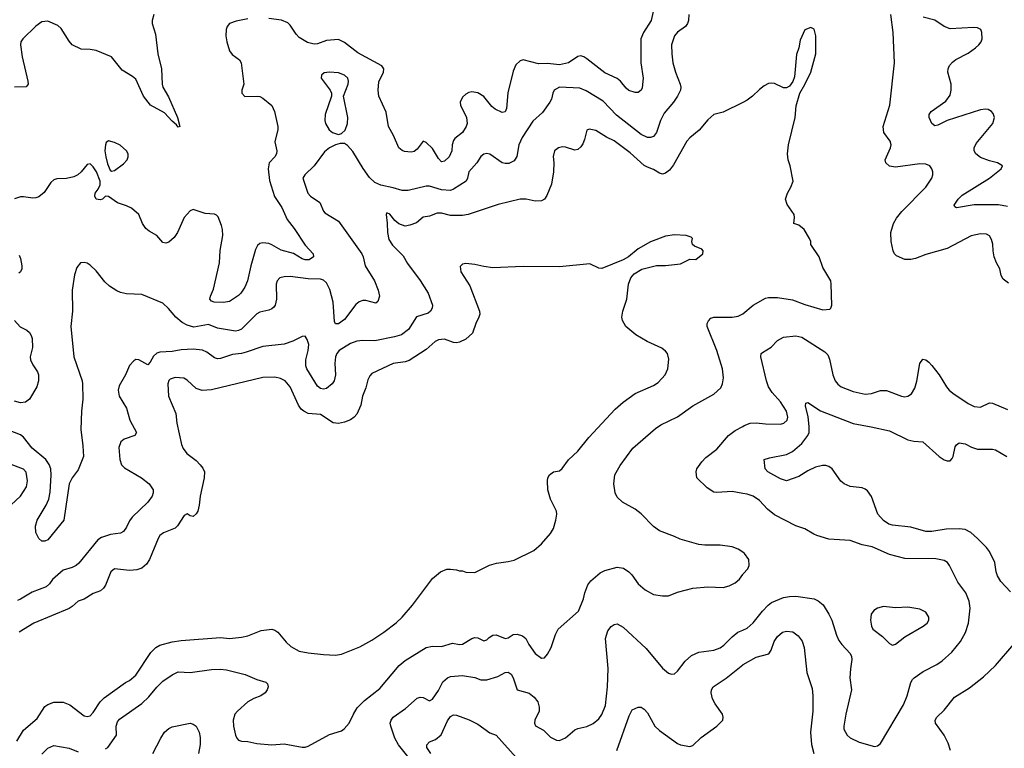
# Model space of a CAD drawing. Header units: inches. Extents: x 1771504 to 1971212, y 471788 to 643615.
# Tile 304 of 587: x 1835224 to 1841728, y 544744 to 549556. Entities that reach past the tile are written whole.
import ezdxf

# ---------------------------------------------------------------- set-up
doc = ezdxf.new("R2010")
doc.units = ezdxf.units.IN
doc.header["$MEASUREMENT"] = 0
doc.layers.add('B8534', color=7, linetype='Continuous')
doc.layers.add('B8544', color=7, linetype='Continuous')

msp = doc.modelspace()

# ---------------------------------------------------------------- linework, layer by layer
at = {"layer": 'B8534', "color": 5}
for points, elevation in [([(1839416.9, 549650), (1839394.4, 549550), (1839344.2, 549470), (1839326.2, 549430), (1839326.8, 549270), (1839343.5, 549170), (1839335.5, 549104.5), (1839330, 549089.6), (1839310, 549075.1), (1839290, 549074), (1839248.2, 549088.2), (1839230, 549103.5), (1839192.8, 549150), (1839170, 549168.1), (1839090, 549204), (1838970, 549297.6), (1838950, 549311.2), (1838930, 549317.4), (1838910, 549312.6), (1838848.7, 549271.3), (1838790, 549256.8), (1838710, 549266.5), (1838650, 549264.8), (1838550.3, 549289.7), (1838530, 549284.7), (1838501.8, 549258.2), (1838484.2, 549215.8), (1838447.6, 549072.4), (1838439.1, 548970), (1838430, 548946), (1838410, 548941.7), (1838365.3, 548965.3), (1838343.2, 548983.2), (1838290, 549048.6), (1838250, 549072.1), (1838210, 549078.8), (1838190, 549075.3), (1838170, 549064), (1838150, 549044.2), (1838134, 549010), (1838136.1, 548990), (1838176.1, 548910), (1838179.7, 548870), (1838173.4, 548850), (1838148.9, 548811.1), (1838098.9, 548770), (1838090, 548757.6), (1838081.5, 548730), (1838078.4, 548690), (1838060.7, 548650), (1838030, 548620.4), (1838010, 548617.7), (1837990, 548638.9), (1837950, 548704.2), (1837910, 548745.6), (1837890, 548752.3), (1837850, 548700.5), (1837830, 548684.7), (1837810, 548680.5), (1837766, 548686), (1837750, 548691.3), (1837728.3, 548710), (1837692.3, 548790), (1837659.3, 548850), (1837644.8, 548944.8), (1837596, 549050), (1837590.9, 549090.9), (1837595.7, 549144.3), (1837626, 549210), (1837629.6, 549230), (1837616, 549250), (1837456.9, 549336.9), (1837370, 549405.1), (1837330, 549424.4), (1837250, 549418.8), (1837190, 549396.5), (1837170, 549393.8), (1837125, 549405), (1837070, 549438.2), (1837050, 549459.8), (1837010, 549519.7), (1836994.2, 549534.2), (1836953.2, 549553.2), (1836870, 549562.9)], 520), ([(1839644.9, 549590), (1839641.7, 549550), (1839634.9, 549530), (1839622.4, 549510), (1839570, 549474), (1839550.3, 549450), (1839530.2, 549390), (1839531.5, 549330), (1839539, 549270), (1839555.2, 549210), (1839587.7, 549130), (1839591.3, 549110), (1839588.8, 549090), (1839570.3, 549050), (1839543.2, 549010), (1839481.6, 548938.4), (1839458, 548890), (1839430.2, 548810), (1839410, 548784.7), (1839390, 548776.9), (1839370, 548778), (1839330, 548798.4), (1839166.1, 548926.1), (1839077.6, 549017.6), (1838966.4, 549086.4), (1838923.1, 549103.1), (1838790, 549110.7), (1838754, 549090), (1838744.6, 549070), (1838735.8, 549030), (1838724.9, 549010), (1838676.7, 548943.3), (1838614.4, 548885.6), (1838542.3, 548777.7), (1838521.3, 548730), (1838507.9, 548652.1), (1838490, 548622.9), (1838454.8, 548605.2), (1838430, 548605.4), (1838410, 548611.1), (1838330, 548666.6), (1838310, 548672.8), (1838290, 548667.8), (1838270, 548651.5), (1838242.7, 548610), (1838190.2, 548550), (1838181.8, 548510), (1838172.6, 548490), (1838090, 548436.1), (1838070, 548427.9), (1838010, 548431.8), (1837930, 548456), (1837910, 548457), (1837790, 548428.5), (1837750, 548427.2), (1837690, 548446), (1837610, 548461.8), (1837570, 548481), (1837534.1, 548514.1), (1837492, 548572), (1837425.5, 548685.5), (1837390, 548724.7), (1837370, 548737.6), (1837341.7, 548738.3), (1837310, 548728.3), (1837270, 548708.3), (1837236.8, 548683.2), (1837168.9, 548590), (1837107.3, 548530), (1837094.9, 548510), (1837127.7, 548410), (1837144.9, 548390), (1837207.3, 548347.3), (1837230.2, 548290.2), (1837239.5, 548279.5), (1837330, 548224.9), (1837483.6, 548010), (1837493.1, 547990), (1837506.5, 547930), (1837566.7, 547830), (1837592.4, 547770), (1837600.5, 547730), (1837590, 547695.3), (1837575.8, 547684.2), (1837510, 547702.2), (1837490, 547701.5), (1837466.8, 547693.2), (1837444.8, 547675.2), (1837370, 547575.8), (1837330, 547546.3), (1837310, 547547.3), (1837302.3, 547562.2), (1837295.4, 547690), (1837273.1, 547773.1), (1837250, 547818), (1837230, 547835.9), (1837210, 547842.2), (1837130, 547844.1), (1837010, 547860.3), (1836970, 547857.6), (1836942, 547850), (1836923.7, 547830), (1836918.9, 547810), (1836920.3, 547710), (1836911.8, 547670), (1836902.5, 547657.5), (1836890, 547645.6), (1836870, 547636.3), (1836810, 547623.5), (1836790, 547613.7), (1836690, 547511.9), (1836670, 547502), (1836650, 547499.5), (1836530, 547518.9), (1836470, 547542.2), (1836374.8, 547525.2), (1836330, 547537.3), (1836296.8, 547556.8), (1836256.2, 547590), (1836207.7, 547647.7), (1836170, 547682.7), (1836030, 547741.6), (1835930, 547744.5), (1835890, 547754), (1835865.6, 547765.6), (1835816.6, 547796.6), (1835785.2, 547825.2), (1835730, 547896.2), (1835690, 547934), (1835670, 547947), (1835650, 547952.7), (1835626, 547950), (1835601.7, 547918.3), (1835584.9, 547870), (1835570.5, 547769.5), (1835573, 547630), (1835561.6, 547530), (1835580.4, 547330), (1835635.5, 547170), (1835638, 547150), (1835641.3, 547050), (1835632.7, 546970), (1835627.4, 546850), (1835641.2, 546741.2), (1835644.2, 546670), (1835610, 546582.7), (1835570.6, 546530), (1835550.8, 546490), (1835514.3, 546250), (1835410, 546120.7), (1835390, 546111.8), (1835370, 546111.8), (1835350, 546129.4), (1835330.9, 546170), (1835327.1, 546210), (1835339.8, 546250), (1835399.3, 546350), (1835415.5, 546390), (1835424.4, 546435.6), (1835432.5, 546547.5), (1835428.7, 546588.7), (1835418.4, 546618.4), (1835395.9, 546650), (1835305.6, 546725.6), (1835250, 546799), (1835230, 546814.4), (1835150, 546844.2)], 540), ([(1836110.2, 549590), (1836098, 549550), (1836098, 549530), (1836120.4, 549460.4), (1836136.1, 549330), (1836159.7, 549230), (1836164.4, 549130), (1836170.2, 549110), (1836206.3, 549046.3), (1836267.2, 548910), (1836282, 548850), (1836270, 548846), (1836260.5, 548860.5), (1836230, 548886.2), (1836180.8, 548940.8), (1836088.8, 548990), (1836042.3, 549050), (1835990, 549162.4), (1835970, 549181.4), (1835901.3, 549221.3), (1835830, 549309.7), (1835730, 549352.8), (1835690, 549359.7), (1835630, 549360.4), (1835570, 549389.6), (1835550, 549413), (1835497.1, 549497.1), (1835476.6, 549516.6), (1835410, 549545.1), (1835370, 549540.5), (1835330, 549512.8), (1835243.8, 549430), (1835230.4, 549410), (1835228.7, 549390), (1835240.2, 549310), (1835278.4, 549150), (1835279.1, 549130), (1835266.8, 549113.2), (1835190, 549109)], 480), ([(1836730, 549561.8), (1836653.1, 549546.9), (1836610.2, 549529.8), (1836593.7, 549510), (1836587.7, 549490), (1836586.5, 549450), (1836591.5, 549410), (1836609.3, 549349.3), (1836626.5, 549326.5), (1836676.4, 549290), (1836686.7, 549270), (1836704.9, 549130), (1836692.2, 549090), (1836690.5, 549070), (1836710, 549048.8), (1836794, 549050), (1836810, 549048.5), (1836830, 549038.4), (1836888.9, 548988.9), (1836906.4, 548950), (1836928.5, 548850), (1836928.5, 548830), (1836908.9, 548750), (1836921.7, 548690), (1836920.3, 548670), (1836910.3, 548650), (1836871.8, 548610), (1836864.5, 548570), (1836873.2, 548493.2), (1836907.6, 548387.6), (1836955.2, 548315.2), (1836990, 548237), (1837036.6, 548176.6), (1837110, 548066.7), (1837162, 548010), (1837164, 547990), (1837136, 547970), (1837110, 547969), (1837090, 547976.1), (1837032.3, 548012.3), (1836950, 548033.3), (1836890, 548069.8), (1836870, 548077.1), (1836830, 548080.9), (1836810, 548076.9), (1836795.2, 548064.8), (1836781.4, 548038.6), (1836750.1, 547929.9), (1836728.6, 547830), (1836711.2, 547790), (1836685.2, 547750), (1836670, 547733.7), (1836610, 547694), (1836571.2, 547688.8), (1836508.7, 547690), (1836490, 547697), (1836480.5, 547710), (1836483.5, 547730), (1836504.5, 547775.5), (1836542.9, 547950), (1836548.5, 548031.5), (1836565, 548130), (1836563.4, 548170), (1836557, 548197), (1836534.1, 548254.1), (1836524.6, 548264.6), (1836510, 548271.3), (1836450, 548275.6), (1836370, 548301.6), (1836350, 548294), (1836310.2, 548249.8), (1836265.2, 548150), (1836243.9, 548116.1), (1836210, 548087.2), (1836190, 548080.4), (1836170, 548084.4), (1836129.6, 548130), (1836078, 548158), (1836056.2, 548176.2), (1836034.2, 548210), (1836010, 548269.3), (1835962.7, 548310), (1835930, 548326), (1835870, 548346), (1835810, 548387.3), (1835790, 548389.4), (1835770.2, 548369.8), (1835754.3, 548365.7), (1835729.6, 548370), (1835720.5, 548390), (1835723, 548410), (1835742.8, 548437.2), (1835755.6, 548464.4), (1835755.1, 548490), (1835730.6, 548550.6), (1835710, 548583.5), (1835690, 548604.2), (1835670, 548598.4), (1835628.9, 548550), (1835608, 548532), (1835582.1, 548517.9), (1835533.1, 548506.9), (1835470, 548505), (1835450, 548497.4), (1835430, 548480.4), (1835385.8, 548414.2), (1835350, 548386), (1835330, 548378.7), (1835310, 548377.6), (1835250, 548386.8), (1835230, 548385.8), (1835190, 548372.9)], 520), ([(1840000, 549009), (1839870, 548944), (1839810, 548929), (1839770, 548894), (1839713.3, 548826.7), (1839650, 548774.5), (1839630, 548752.3), (1839542, 548598), (1839517.4, 548562.6), (1839490, 548541.1), (1839470, 548536.4), (1839450, 548541.1), (1839410, 548566.6), (1839370, 548580.7), (1839350, 548593.6), (1839257.1, 548677.1), (1839150, 548755.3), (1839099.9, 548779.9), (1839030, 548823.5), (1838986.4, 548833.6), (1838970, 548825.2), (1838955.9, 548764.1), (1838944, 548736), (1838930, 548715.1), (1838910, 548698.4), (1838890, 548693.6), (1838830, 548714), (1838810, 548716.3), (1838782.8, 548710), (1838756.3, 548690), (1838747.6, 548652.4), (1838752, 548610), (1838750.3, 548550), (1838737.2, 548470), (1838706.1, 548393.9), (1838690, 548369.5), (1838670, 548358.4), (1838630, 548358), (1838570, 548370.8), (1838529.3, 548370.7), (1838384.6, 548335.4), (1838187.3, 548270), (1838150, 548261.6), (1838070, 548262.3), (1838010, 548278.4), (1837981.1, 548278.9), (1837930, 548258.7), (1837890, 548252.2), (1837845, 548215), (1837802, 548198), (1837770, 548191.2), (1837727.4, 548207.4), (1837702.6, 548230), (1837670, 548272), (1837650, 548279), (1837644.9, 548270), (1837652, 548212), (1837652.5, 548150), (1837662.9, 548102.9), (1837687.1, 548067.1), (1837756, 547996), (1837784.6, 547944.6), (1837870, 547832.4), (1837923.1, 547750), (1837950.4, 547670), (1837948.2, 547650), (1837938, 547630), (1837921.7, 547618.3), (1837846.1, 547593.9), (1837791.5, 547510), (1837745.5, 547474.5), (1837699.8, 547460.2), (1837570, 547435.8), (1837490, 547437.6), (1837450, 547431.7), (1837410, 547418), (1837334.7, 547370), (1837319.2, 547350), (1837310.8, 547330), (1837305.7, 547285.7), (1837309.2, 547210.8), (1837300.3, 547170), (1837288.4, 547150), (1837250, 547119.7), (1837230, 547115.4), (1837210, 547120.4), (1837190, 547134.7), (1837119.8, 547250), (1837114.5, 547270), (1837114.5, 547310), (1837129.8, 547370), (1837133, 547410), (1837123.9, 547443.9), (1837110, 547464.5), (1837090, 547463.6), (1837027.4, 547432.6), (1836970, 547413.1), (1836830, 547398), (1836720.3, 547359.7), (1836690, 547351.6), (1836630, 547344.8), (1836550, 547318.4), (1836530, 547316.8), (1836510, 547322), (1836459.7, 547359.7), (1836432.3, 547372.3), (1836370, 547379.1), (1836290, 547375.3), (1836230, 547364.1), (1836150, 547359.8), (1836130, 547354.2), (1836106.6, 547333.4), (1836085.8, 547294.2), (1836070, 547276.2), (1836010, 547308.3), (1835990, 547311.2), (1835977.1, 547302.9), (1835949.2, 547270.8), (1835923.7, 547210), (1835881.6, 547138.4), (1835874.6, 547110), (1835881.7, 547070), (1835930.3, 546990), (1835950.3, 546910), (1835995.5, 546830), (1835984, 546810), (1835914.8, 546785.2), (1835892, 546767.9), (1835878.5, 546730), (1835884.4, 546650), (1835896.9, 546616.9), (1835916.8, 546596.8), (1836027.7, 546530), (1836078, 546490), (1836104.9, 546450), (1836105.5, 546430), (1836099.3, 546410), (1836070.4, 546370), (1835966.3, 546270), (1835950, 546247), (1835930, 546203.7), (1835910, 546176.2), (1835890, 546165.4), (1835824.3, 546155.7), (1835764.7, 546135.3), (1835739.3, 546120.7), (1835613.8, 545966.2), (1835595.8, 545950), (1835570, 545936.8), (1835510, 545919.8), (1835441.3, 545858.7), (1835420.7, 545830), (1835398.3, 545810), (1835305.5, 545774.5), (1835230, 545728), (1835210, 545720.7)], 560), ([(1835204.6, 544790), (1835250, 544864.6), (1835339.1, 544940.9), (1835390, 545019.5), (1835410, 545033.1), (1835450, 545048.9), (1835510, 545048.9), (1835554.9, 545030), (1835650, 544959.3), (1835670, 544953), (1835690, 544958), (1835710, 544979.3), (1835756.2, 545050), (1835782.7, 545077.3), (1835922.4, 545177.6), (1835950, 545192.5), (1835990, 545226.8), (1836090, 545376.9), (1836122.3, 545410), (1836150, 545425.8), (1836230, 545446.3), (1836290, 545455.5), (1836550, 545474.9), (1836610, 545469.2), (1836690, 545478.6), (1836730, 545485.6), (1836818.6, 545521.4), (1836890, 545530.3), (1836910, 545524.2), (1836930, 545510.3), (1836984.1, 545444.1), (1837016, 545416), (1837070, 545386.3), (1837130, 545374), (1837230, 545363.7), (1837310, 545359.3), (1837350, 545365.5), (1837470, 545414.4), (1837550, 545458), (1837629, 545511), (1837710, 545573.4), (1837750, 545610.3), (1837818.9, 545690), (1837950, 545864.9), (1838004, 545910), (1838046.4, 545926.4), (1838070, 545927.3), (1838110, 545922.8), (1838130, 545914.8), (1838150, 545914.8), (1838170, 545907.3), (1838230, 545904), (1838326.3, 545953.7), (1838372.5, 545967.5), (1838450, 545977.3), (1838490, 545987.3), (1838621.2, 546050), (1838670, 546093.4), (1838730, 546162), (1838750, 546194.8), (1838766.3, 546250), (1838772, 546290), (1838769.5, 546310), (1838729.5, 546390), (1838712.3, 546450), (1838709.5, 546510.5), (1838712.7, 546530), (1838722.7, 546550), (1838750, 546570.5), (1838790, 546577.3), (1838808, 546592), (1838850, 546648), (1838910, 546706), (1838982.7, 546797.3), (1839156.9, 546983.1), (1839211.2, 547030), (1839290, 547086.7), (1839410, 547139.6), (1839440.5, 547159.5), (1839488.3, 547210), (1839506, 547250), (1839512.9, 547312.9), (1839502.6, 547350), (1839490, 547367.6), (1839465.9, 547385.9), (1839369.6, 547430), (1839293.7, 547473.7), (1839228.2, 547530), (1839205.1, 547570), (1839202, 547590), (1839207.1, 547630), (1839233.7, 547710), (1839246, 547810), (1839261.6, 547850), (1839283.5, 547876.5), (1839332.9, 547907.1), (1839430, 547933), (1839490, 547932.7), (1839590, 547943.8), (1839650, 547974.8), (1839690, 547971.3), (1839737.2, 548010), (1839739.3, 548030), (1839730, 548041.2), (1839680.9, 548060.9), (1839668.7, 548070), (1839664, 548090), (1839668.7, 548110), (1839659.3, 548119.3), (1839626, 548130), (1839550, 548135.6), (1839490, 548125.1), (1839391.8, 548088.2), (1839310, 548042.9), (1839244.9, 547990), (1839211, 547969), (1839070, 547913.3), (1839050, 547913.6), (1838990, 547942.9), (1838790, 547922.4), (1838550, 547926.3), (1838350, 547917.4), (1838290, 547924.7), (1838230, 547939.7), (1838170, 547945.1), (1838150, 547940.9), (1838133.7, 547926.3), (1838138.4, 547890), (1838197.5, 547797.5), (1838261.5, 547630), (1838262.7, 547610), (1838257.7, 547590), (1838237.3, 547550), (1838214.2, 547485.8), (1838170, 547446.8), (1838130, 547426.8), (1838110, 547421.8), (1838090, 547422.8), (1838030, 547445), (1837990, 547440.3), (1837968.7, 547430), (1837910, 547378), (1837795.8, 547304.2), (1837770, 547295.9), (1837690, 547284.2), (1837550, 547218.7), (1837535.8, 547204.2), (1837522.7, 547177.3), (1837510, 547125.2), (1837489.1, 547070), (1837477.3, 547010), (1837451.4, 546950), (1837433.4, 546930), (1837410, 546914), (1837370, 546897.1), (1837330, 546889.8), (1837294.1, 546894.1), (1837210, 546948.7), (1837130, 546954), (1837101.3, 546970), (1837084.2, 546984.2), (1837065.6, 547010), (1837010, 547131.6), (1836976.9, 547170), (1836947, 547187), (1836910, 547194.8), (1836830, 547191.8), (1836490, 547111.9), (1836430, 547106), (1836390, 547118.9), (1836330, 547174.7), (1836308, 547188), (1836250, 547193.2), (1836218.2, 547181.8), (1836208.1, 547171.9), (1836201.7, 547150), (1836206, 547070), (1836255.7, 546955.7), (1836261.5, 546890), (1836293.6, 546750), (1836304.3, 546724.3), (1836328.7, 546690), (1836390, 546643.7), (1836416.6, 546616.6), (1836434.4, 546594.4), (1836444.4, 546570), (1836443.2, 546530), (1836416.9, 546410), (1836410.2, 546349.8), (1836399.6, 546310), (1836390, 546291.8), (1836370, 546275.1), (1836350, 546278.7), (1836330, 546291.3), (1836310, 546280.5), (1836266.1, 546213.9), (1836250, 546198), (1836173.1, 546166.9), (1836150.3, 546150), (1836138, 546130), (1836080.8, 545990), (1836060.4, 545959.6), (1836030, 545932.4), (1835998, 545922), (1835950, 545918.2), (1835850, 545928.2), (1835826.3, 545910), (1835790, 545822), (1835777.6, 545802.4), (1835757, 545783), (1835710, 545765.1), (1835650.2, 545729.8), (1835610, 545715.1), (1835570, 545679.7), (1835550, 545668), (1835316.4, 545570), (1835219.5, 545510)], 580), ([(1835219.9, 547999.9), (1835230, 547978), (1835238.3, 547930), (1835237.4, 547910), (1835229.2, 547890.8), (1835218.5, 547881.5)], 520), ([(1840000, 546038.3), (1839970, 546059.1), (1839930, 546074.7), (1839850, 546085.7), (1839750, 546085.1), (1839710, 546089.7), (1839585.9, 546125.9), (1839550, 546143.6), (1839450, 546180.7), (1839410, 546209.5), (1839330, 546293.3), (1839290, 546322), (1839205.1, 546370), (1839170, 546402.7), (1839158.4, 546430), (1839149.6, 546490), (1839155.1, 546550), (1839190, 546611), (1839273.8, 546726.2), (1839424.1, 546855.9), (1839459.8, 546880.3), (1839570, 546932.2), (1839670, 547006), (1839810, 547083), (1839855.2, 547124.8), (1839867, 547150), (1839874, 547190), (1839867, 547250), (1839829.7, 547370), (1839764.7, 547530), (1839766.3, 547550), (1839773.5, 547566.5), (1839790, 547584.4), (1839810, 547590.3), (1839930, 547590.3), (1839970, 547597.6), (1839992.3, 547607.8), (1840000, 547614)], 560), ([(1835190.2, 547570), (1835226.4, 547526.4), (1835270, 547504.5), (1835289.5, 547489.5), (1835300.5, 547470), (1835305.1, 547450), (1835307.5, 547390), (1835292.9, 547330), (1835295.6, 547310), (1835310, 547275.3), (1835342, 547230), (1835348, 547210), (1835349, 547170), (1835336.5, 547130), (1835288.9, 547050), (1835263, 547030), (1835230, 547024.5), (1835190, 547036.1)], 520), ([(1840000, 546427), (1839930, 546438.7), (1839830, 546432.9), (1839810, 546436.4), (1839764.4, 546464.4), (1839697.4, 546530), (1839692.3, 546570), (1839698, 546590), (1839730, 546636.5), (1839755.8, 546664.2), (1839830, 546720.2), (1839906, 546810), (1839950, 546842), (1840000, 546869.7)], 540), ([(1835167.9, 546352.1), (1835230, 546408.5), (1835269.7, 546470), (1835275, 546510), (1835267.2, 546567.2), (1835250, 546588.3), (1835150, 546624.7)], 560), ([(1835790, 544740.6), (1835806.6, 544750), (1835863.5, 544830), (1835861.4, 544890), (1835870, 544918), (1835882.8, 544937.2), (1836030, 545040.3), (1836076.9, 545083.1), (1836130, 545147.2), (1836170, 545187.2), (1836230, 545228.7), (1836270, 545248.8), (1836350, 545245.3), (1836490, 545264.6), (1836547.3, 545267.3), (1836590, 545263.1), (1836712.3, 545232.3), (1836790, 545198.4), (1836850, 545180.7), (1836860.7, 545170), (1836866, 545150), (1836859.5, 545130), (1836846, 545110), (1836816.3, 545090), (1836770, 545072.1), (1836730.3, 545050), (1836662.6, 544990), (1836646, 544970), (1836634.6, 544930), (1836636, 544890), (1836648.9, 544830), (1836658.4, 544810), (1836670, 544798.4), (1836690, 544790.3), (1836730, 544787.9), (1836790, 544776.1), (1836890, 544765.8), (1836970, 544773.1), (1837090, 544750.3), (1837110, 544751.7), (1837130, 544757.4), (1837270, 544834.9), (1837350, 544859.3), (1837368.2, 544871.8), (1837400.7, 544910), (1837428, 544970), (1837453.3, 545010), (1837501.3, 545058.7), (1837601.8, 545138.2), (1837730, 545290.3), (1837770, 545323.1), (1837910, 545410.4), (1837950, 545418.4), (1838010, 545415.3), (1838082.6, 545437.4), (1838130, 545429.1), (1838150, 545431.3), (1838210, 545468.4), (1838230, 545475.4), (1838250, 545473), (1838290, 545452.9), (1838310, 545459.6), (1838324.6, 545475.4), (1838350, 545490.8), (1838372.2, 545492.2), (1838430, 545467.9), (1838450, 545474), (1838484.7, 545495.3), (1838510, 545497.5), (1838545.9, 545485.9), (1838566.7, 545470), (1838587.9, 545430), (1838630, 545370.5), (1838670, 545338.8), (1838690, 545341), (1838710, 545366), (1838734.5, 545410), (1838763.9, 545496.1), (1838781.2, 545530), (1838915.1, 545650), (1838949.3, 545730), (1838956, 545770), (1838976.6, 545823.4), (1838997.2, 545850), (1839057.4, 545902.6), (1839090, 545918.4), (1839170, 545939.3), (1839212.4, 545932.4), (1839248.4, 545908.4), (1839268.5, 545888.5), (1839310, 545830.8), (1839354.8, 545790), (1839410, 545760.5), (1839470, 545750.7), (1839510, 545750.7), (1839570, 545774.8), (1839670, 545802), (1839770, 545810.4), (1839870, 545805.5), (1839910, 545817.1), (1839950, 545837.1), (1839979.8, 545860.2), (1840000, 545892.4)], 560), ([(1837788.7, 544690), (1837726.3, 544766.3), (1837702.9, 544810), (1837674.8, 544890), (1837671.9, 544910), (1837676.8, 544930), (1837690, 544950.3), (1837772.4, 545007.6), (1837850, 545075.3), (1837870, 545082.4), (1837890, 545080.4), (1837930, 545058.4), (1837950, 545068.5), (1837990, 545126.5), (1838018, 545182), (1838050, 545210.2), (1838070, 545217.3), (1838150, 545224.9), (1838230, 545210.3), (1838270, 545196.9), (1838310, 545195.6), (1838382.4, 545217.6), (1838430, 545243.7), (1838450, 545246.4), (1838470, 545233), (1838482.6, 545210), (1838510.3, 545130.3), (1838590, 545107.9), (1838622.3, 545082.3), (1838645.5, 545050), (1838655.9, 545015.9), (1838656.2, 544990), (1838626.9, 544930), (1838625.5, 544910), (1838631.6, 544891.6), (1838683.2, 544863.2), (1838730, 544817.6), (1838770, 544797.1), (1838790, 544794.9), (1838830, 544813), (1838890, 544866), (1838910, 544874.9), (1838970, 544888), (1839011.3, 544908.7), (1839050, 544939.1), (1839070, 544967.3), (1839092.6, 545027.4), (1839107.2, 545150), (1839111.6, 545270), (1839094.5, 545470), (1839110, 545520.5), (1839130, 545548.4), (1839150, 545562.4), (1839170, 545564.9), (1839210, 545543.1), (1839362.2, 545402.2), (1839470, 545274), (1839510, 545240.5), (1839530, 545233.4), (1839550, 545236.3), (1839570, 545254), (1839619.8, 545320.2), (1839662.7, 545357.3), (1839710, 545379.6), (1839810, 545392.6), (1839850, 545406.5), (1839875.7, 545424.3), (1839930, 545480.3), (1839968, 545510), (1840000, 545523.7)], 540), ([(1839167.9, 544730), (1839250, 544959.3), (1839270, 544998.7), (1839310, 545016.4), (1839330, 545015.5), (1839350, 545001.6), (1839370, 544977.1), (1839419.5, 544890), (1839450, 544861.3), (1839570, 544775.8), (1839590, 544766.7), (1839650, 544755.5), (1839670, 544762), (1839724.9, 544815.1), (1839829.4, 544890), (1839869.3, 544930), (1839872, 544950), (1839867, 544970), (1839817.1, 545037.1), (1839799.8, 545070), (1839791, 545110), (1839794, 545130), (1839804.7, 545150), (1839890, 545208), (1840000, 545294.9)], 520), ([(1837939, 544710), (1837914.2, 544750), (1837912.8, 544767.2), (1837930, 544785.7), (1837970, 544801.1), (1838008.1, 544831.9), (1838050, 544924.6), (1838070, 544954.6), (1838090, 544964.4), (1838110, 544961.8), (1838192.2, 544932.2), (1838250, 544903.1), (1838330, 544846), (1838370.5, 544830), (1838503.5, 544683.5)], 520), ([(1836103.5, 544710), (1836155.1, 544810), (1836180.7, 544850), (1836210, 544875.5), (1836230, 544885.5), (1836350, 544910.4), (1836370, 544904), (1836390.4, 544890.4), (1836410, 544851.3), (1836416, 544816), (1836416.9, 544770), (1836405.8, 544710)], 540), ([(1835370, 544705.5), (1835410, 544745.5), (1835450, 544762), (1835550, 544744.4), (1835610, 544721.2)], 560)]:
    msp.add_lwpolyline(points, dxfattribs=dict(at, elevation=elevation))
for points, elevation in [([(1837270.3, 549209.6), (1837236.1, 549203.9), (1837217.3, 549190), (1837216.3, 549170), (1837274.9, 549090), (1837283.8, 549070), (1837283.8, 549050), (1837240.8, 548930), (1837239, 548890), (1837243.6, 548870), (1837267.6, 548827.6), (1837290, 548810.3), (1837330, 548798.4), (1837350, 548803), (1837373.5, 548826.5), (1837388.7, 548870), (1837390.9, 548910), (1837362.4, 549050), (1837394.5, 549130), (1837396, 549150), (1837391.1, 549170), (1837370, 549189.6), (1837330, 549204)], 540), ([(1835810, 548755.1), (1835796, 548744), (1835790, 548729), (1835786.9, 548690), (1835792.5, 548650), (1835803, 548603), (1835822.4, 548562.4), (1835830, 548554.9), (1835850, 548558.7), (1835910, 548604.6), (1835934.7, 548630), (1835941.3, 548650), (1835939.7, 548670), (1835929.6, 548690), (1835886.5, 548726.5), (1835850, 548744)], 520)]:
    msp.add_lwpolyline(points, close=True, dxfattribs=dict(at, elevation=elevation))
at = {"layer": 'B8544', "color": 5}
for points, elevation in [([(1841755.7, 547815.7), (1841721.1, 547841.1), (1841706.7, 547866.7), (1841697.6, 547910), (1841676.4, 547950), (1841662, 547990), (1841654, 548030), (1841652.5, 548072.5), (1841644.4, 548104.4), (1841630, 548129.2), (1841610, 548138.4), (1841570, 548141.6), (1841510, 548127.6), (1841350, 548044.2), (1841210, 548004.2), (1841142, 547978), (1841110, 547971.4), (1841070, 547971.5), (1841017, 547997), (1841003.1, 548010), (1840992.9, 548030), (1840979.8, 548090), (1840978, 548150), (1840995.8, 548210), (1841014.9, 548245.1), (1841050.6, 548289.4), (1841209.6, 548450), (1841249.6, 548510), (1841256.2, 548530), (1841256.2, 548550), (1841249.5, 548570), (1841236, 548590), (1841210, 548602.4), (1841170, 548603.5), (1841010, 548581.1), (1840968.7, 548588.7), (1840944.5, 548610), (1840941.6, 548630), (1840976.3, 548710), (1840979.7, 548730), (1840973.6, 548753.6), (1840933, 548810), (1840928, 548850), (1840971.6, 548990), (1841003.6, 549270), (1840994.7, 549470), (1840978.2, 549590)], 540), ([(1841750, 548322.2), (1841690, 548332.8), (1841530, 548332.8), (1841412.1, 548312.1), (1841400.5, 548320.5), (1841397, 548330), (1841422.6, 548370), (1841450, 548397.8), (1841631.3, 548510), (1841706.6, 548570), (1841716, 548590), (1841684, 548610), (1841630, 548622.7), (1841570, 548646.2), (1841539.7, 548670), (1841528, 548690), (1841529.7, 548710), (1841543.1, 548736.9), (1841651.3, 548870), (1841663.6, 548910), (1841655.2, 548935.2), (1841643.7, 548950), (1841621.5, 548961.4), (1841604.7, 548964.7), (1841570, 548960.4), (1841350.4, 548890), (1841290, 548858.3), (1841270, 548855.6), (1841250, 548869.4), (1841231.1, 548910), (1841231.2, 548930), (1841244.7, 548950), (1841341.4, 549018.6), (1841370, 549058), (1841377.7, 549090), (1841377.3, 549130), (1841355.3, 549210), (1841356.8, 549230), (1841366.6, 549253.4), (1841385.2, 549274.8), (1841408.2, 549291.8), (1841490, 549335.3), (1841537, 549370), (1841560.9, 549390), (1841575.1, 549410), (1841580.9, 549430), (1841579.3, 549470), (1841573.2, 549490), (1841550, 549502.7), (1841524.8, 549504.8), (1841370, 549495.8), (1841330, 549510.8), (1841270, 549551.4), (1841191.7, 549571.7)], 520), ([(1840000, 547614), (1840070, 547670.5), (1840150, 547716.3), (1840170, 547722), (1840230, 547720.5), (1840330, 547704.9), (1840410, 547674), (1840530, 547640.5), (1840575.1, 547644.9), (1840582, 547650), (1840589.1, 547670.9), (1840585.2, 547810), (1840581.2, 547830), (1840530, 547918), (1840504, 547990), (1840449.2, 548070), (1840449.2, 548090), (1840441.2, 548110), (1840405.2, 548170), (1840370, 548199), (1840338, 548210), (1840342, 548250), (1840339, 548270), (1840294.6, 548334.6), (1840282, 548370), (1840295.3, 548410), (1840319, 548450), (1840332.7, 548490), (1840313.2, 548590), (1840299.3, 548630), (1840296, 548670), (1840302.9, 548730), (1840347, 548910), (1840354.2, 548985.8), (1840378, 549070), (1840411.5, 549128.5), (1840449.4, 549210), (1840483.7, 549330), (1840484, 549450), (1840472.5, 549492.5), (1840450, 549504), (1840410, 549488.7), (1840379.1, 549420.9), (1840370.5, 549370), (1840355.2, 549324.8), (1840342.3, 549177.7), (1840332, 549148), (1840310, 549117.2), (1840290, 549105.2), (1840270, 549105.2), (1840210, 549133.2), (1840190, 549137.2), (1840170, 549134), (1840141.4, 549118.6), (1840110, 549094), (1840064.7, 549050), (1840030, 549024), (1840000, 549009)], 560), ([(1840000, 546869.7), (1840010, 546875.3), (1840050, 546890.3), (1840090, 546892.9), (1840150, 546886.5), (1840250, 546883.9), (1840271.8, 546890), (1840294.5, 546910), (1840298.4, 546930), (1840288.2, 546970), (1840250, 547031), (1840193.9, 547093.9), (1840171.1, 547131.1), (1840157, 547170), (1840119.1, 547330), (1840122.4, 547350), (1840130, 547358.4), (1840187.2, 547392.8), (1840230, 547437.4), (1840270, 547459.6), (1840350, 547467.6), (1840390, 547458.3), (1840543.1, 547363.1), (1840562, 547342), (1840574.4, 547314.4), (1840594.3, 547210), (1840610.3, 547170), (1840627.8, 547147.8), (1840650, 547131.7), (1840730, 547099.6), (1840810, 547082.3), (1840850, 547086), (1840910, 547105.7), (1840950, 547106), (1841050, 547068.8), (1841070, 547065.3), (1841090, 547068.5), (1841114.7, 547085.3), (1841137.7, 547122.3), (1841150.7, 547169.3), (1841170, 547286), (1841190, 547313), (1841210, 547308.2), (1841230, 547294.9), (1841250, 547272.7), (1841297.6, 547210), (1841345.5, 547130), (1841364.9, 547110), (1841389, 547089), (1841490, 547020.9), (1841530, 547000.8), (1841570, 546996.1), (1841630, 547024.6), (1841650, 547022.3), (1841750, 546981.3)], 540), ([(1841770, 545777.4), (1841706.1, 545846.1), (1841682.8, 545882.8), (1841674.2, 545910), (1841666.3, 545970), (1841630, 546043.1), (1841610, 546069.8), (1841551.7, 546130), (1841506, 546170), (1841470, 546189.1), (1841430, 546194), (1841344.7, 546190), (1841250, 546175.9), (1841210, 546176.5), (1841110, 546204.8), (1840990, 546217.4), (1840964.6, 546224.6), (1840930, 546247.6), (1840892.6, 546290), (1840850, 546407.6), (1840823.9, 546443.9), (1840810, 546455.4), (1840790, 546463.1), (1840710, 546473.3), (1840670, 546489.7), (1840648.2, 546508.2), (1840590, 546589.7), (1840570, 546604.2), (1840550, 546610.8), (1840527.5, 546612.5), (1840479.8, 546600.2), (1840430, 546576), (1840370, 546539.1), (1840290, 546509.8), (1840250, 546523.5), (1840165.2, 546570), (1840149.2, 546590), (1840142, 546650), (1840177.6, 546662.4), (1840290, 546684.7), (1840330, 546703.6), (1840390, 546757.3), (1840431.1, 546808.9), (1840438.6, 546830), (1840439.6, 546870), (1840432.4, 546932.4), (1840413.8, 547006.2), (1840416.5, 547023.5), (1840430, 547028.2), (1840512.8, 546972.8), (1840730, 546888.4), (1840847.9, 546867.9), (1840970, 546840.2), (1841090, 546782), (1841130, 546772.3), (1841190, 546767), (1841298.7, 546670), (1841330, 546649.1), (1841350, 546641.5), (1841370, 546643.1), (1841383, 546657), (1841389.8, 546670.2), (1841404.2, 546735.8), (1841411.3, 546748.7), (1841430, 546761.6), (1841470, 546755.5), (1841511.8, 546731.8), (1841550, 546719.5), (1841650, 546718.9), (1841670, 546714.9), (1841744.9, 546670)], 520), ([(1840000, 545523.7), (1840030, 545536.5), (1840068.3, 545571.7), (1840129.9, 545650.1), (1840167.1, 545690), (1840190, 545707.6), (1840270, 545739.6), (1840310, 545746.9), (1840350, 545748), (1840471.3, 545731.3), (1840498.8, 545718.8), (1840531.2, 545691.2), (1840569.3, 545629.3), (1840587.7, 545590), (1840620.2, 545490), (1840635.9, 545455.9), (1840654, 545430), (1840710.4, 545370), (1840719.5, 545350), (1840721.3, 545330), (1840711.2, 545268.8), (1840707.9, 545210), (1840718, 545130), (1840680.3, 544970), (1840667, 544890), (1840668.5, 544870), (1840678, 544850), (1840690.6, 544830), (1840710, 544813), (1840770, 544783.8), (1840870, 544754.8), (1840890, 544761), (1840910, 544774.8), (1841061.7, 545030), (1841086, 545090), (1841110, 545178.8), (1841121.6, 545198.4), (1841132, 545210), (1841192.3, 545250), (1841282.6, 545297.4), (1841318.2, 545321.8), (1841381.6, 545378.4), (1841438.9, 545450), (1841471.7, 545508.3), (1841492.1, 545570), (1841501.5, 545670), (1841495.2, 545715.2), (1841473.3, 545770), (1841420.1, 545840.1), (1841366.6, 545950), (1841352.7, 545970), (1841330, 545985.1), (1841275.8, 545995.8), (1841070, 545998.3), (1840970, 546023.1), (1840854.3, 546074.3), (1840790, 546088.4), (1840710, 546115.1), (1840570, 546124.7), (1840490, 546149.6), (1840470, 546156.9), (1840410, 546193.6), (1840350, 546213.6), (1840210, 546285.1), (1840163, 546323), (1840110, 546379.6), (1840068.5, 546408.5), (1840030, 546422), (1840000, 546427)], 540), ([(1840000, 545892.4), (1840002.9, 545897.1), (1840034, 545930), (1840043.6, 545950), (1840039.6, 545990), (1840010.8, 546030.8), (1840000, 546038.3)], 560), ([(1840000, 545294.9), (1840002.8, 545297.2), (1840090, 545345.3), (1840172.1, 545367.9), (1840187.8, 545392.2), (1840207, 545450), (1840230, 545483.1), (1840263.6, 545510), (1840290, 545518), (1840332.1, 545512.1), (1840367.3, 545487.3), (1840391.9, 545451.9), (1840406.7, 545410), (1840424.7, 545244.7), (1840457.8, 545137.8), (1840464.2, 545090), (1840464.2, 544990), (1840446.8, 544850), (1840454.5, 544770), (1840470.2, 544710.2)], 520), ([(1841372.5, 544730), (1841358.3, 544778.3), (1841330, 544829.7), (1841273, 544910), (1841271.5, 544930), (1841281.6, 544950), (1841330, 544995.8), (1841398.9, 545081.1), (1841497.1, 545142.9), (1841590, 545216.5), (1841669.6, 545290), (1841790, 545430.6)], 520)]:
    msp.add_lwpolyline(points, dxfattribs=dict(at, elevation=elevation))
at = {"layer": 'B8544', "color": 5, "elevation": 560}
msp.add_lwpolyline([(1840930, 545679.7), (1840891, 545670), (1840865.2, 545654.7), (1840848.5, 545630), (1840843.7, 545590), (1840850, 545551.3), (1840860.4, 545530), (1840922.7, 545482.7), (1840970, 545436.4), (1840990, 545426), (1841010, 545432.4), (1841070, 545479.5), (1841191.8, 545550), (1841217.6, 545570), (1841229.6, 545590), (1841229.6, 545610), (1841210, 545642.9), (1841170, 545663.5), (1841090, 545675.1), (1841010, 545672.4)], close=True, dxfattribs=at)

doc.saveas('drawing.dxf')
